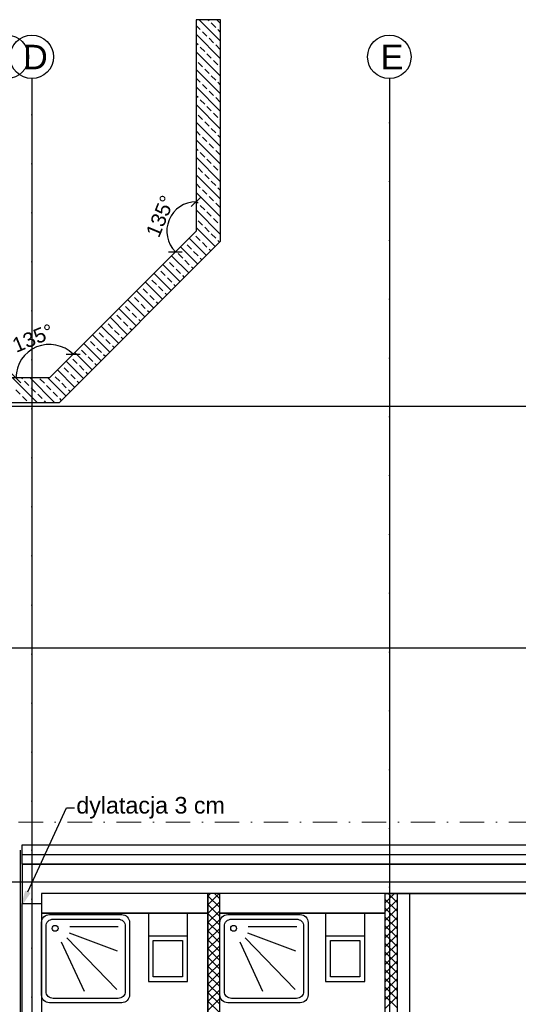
# Model space of a CAD drawing. Header units: millimetres. Extents: x -7023 to 53801, y 9849 to 33561.
# Tile 287 of 537: x 7809 to 8318, y 29731 to 30737. Entities that reach past the tile are written whole.
import ezdxf

# ---------------------------------------------------------------- set-up
doc = ezdxf.new("R2010")
doc.units = ezdxf.units.MM
doc.linetypes.add('DASHDOTX2', pattern=[2, 1, -0.5, 0, -0.5])
doc.layers.get('0').update_dxf_attribs({"lineweight": 9})
doc.layers.add('.IE_podklad', color=252, linetype='Continuous')
doc.layers.add('PROJEKT osie', color=251, linetype='DASHDOTX2', lineweight=9)
doc.styles.get("Standard").update_dxf_attribs({"font": 'arial.ttf'})
doc.linetypes.add('ZIGZAG', pattern='A,0.00254,-5.08,[131,ltypeshp.shx,S=5.08,R=0,X=-5.08,Y=0],-10.16,[131,ltypeshp.shx,S=5.08,R=180,X=5.08,Y=0],-5.08', length=20.32254)

# ---------------------------------------------------------------- blocks, each defined once
blk = doc.blocks.new('OSIE DOMKU')
at = {"layer": 'PROJEKT osie', "ltscale": 25}
for p, q in [((-31428, 6227), (-31428, 4134.8)), ((-33195, 5891.6), (-29896, 5891.6)), ((-33195, 5466.6), (-29896, 5466.6)), ((-33195, 5405.6), (-30212.4, 5405.6))]:
    blk.add_line(p, q, dxfattribs=at)
at = {"layer": 'PROJEKT osie', "ltscale": 30}
blk.add_line((-31062.6, 6226.3), (-31062.6, 4137.1), dxfattribs=at)
at = {"layer": 'PROJEKT osie', "linetype": 'Continuous'}
for centre in [(-31453.5, 6248.6), (-31428, 6248.6), (-31062.6, 6248.6)]:
    blk.add_circle(centre, 22.2, dxfattribs=at)
at = {"layer": 'PROJEKT osie', "char_height": 25, "attachment_point": 1}
for s, insert, width in [('D', (-31436.9, 6261), 492.116), ('E', (-31071.5, 6261), 28.914), ('E', (-31071.5, 6261), 492.116)]:
    blk.add_mtext(s, dxfattribs=dict(at, insert=insert, width=width))
blk = doc.blocks.new('_Oblique')
at = {"color": 0, "linetype": 'ByBlock', "lineweight": -2}
blk.add_line((-0.5, -0.5), (0.5, 0.5), dxfattribs=at)

msp = doc.modelspace()

# ---------------------------------------------------------------- linework, layer by layer
at = {"layer": '.IE_podklad'}
for p, q in [((8014.1, 30737.4), (7989.1, 30737.4)), ((7989.1, 30737.4), (7989.1, 30521.4)), ((7993.3, 30727.4), (7989.1, 30731.6)), ((8014.1, 30715.5), (7992.2, 30737.4)), ((8002.2, 30736.3), (8001.1, 30737.4)), ((8009, 30729.6), (8004.5, 30734.1)), ((8014.1, 30733.5), (8010.1, 30737.4)), ((8014.1, 30511.1), (8014.1, 30737.4)), ((8014.1, 30697.6), (7989.1, 30722.6)), ((8000, 30720.6), (7995.5, 30725.1)), ((8014.1, 30724.5), (8011.2, 30727.4)), ((7991, 30711.6), (7989.1, 30713.6)), ((7997.8, 30704.9), (7993.3, 30709.4)), ((8006.7, 30713.9), (8002.2, 30718.4)), ((8013.5, 30707.1), (8009, 30711.6)), ((8014.1, 30679.6), (7989.1, 30704.6)), ((8004.5, 30698.2), (8000, 30702.7)), ((7995.5, 30689.2), (7991, 30693.7)), ((8011.2, 30691.4), (8006.7, 30695.9)), ((8014.1, 30688.6), (8013.5, 30689.2)), ((8014.1, 30661.7), (7989.1, 30686.7)), ((8002.2, 30682.5), (7997.8, 30686.9)), ((8009, 30675.7), (8004.5, 30680.2)), ((7993.3, 30673.5), (7989.1, 30677.7)), ((8014.1, 30643.7), (7989.1, 30668.7)), ((8000, 30666.7), (7995.5, 30671.2)), ((8014.1, 30670.6), (8011.2, 30673.5)), ((7991, 30657.8), (7989.1, 30659.7)), ((8006.7, 30660), (8002.2, 30664.5)), ((8014.1, 30625.7), (7989.1, 30650.7)), ((7997.8, 30651), (7993.3, 30655.5)), ((8004.5, 30644.3), (8000, 30648.8)), ((8013.5, 30653.3), (8009, 30657.8)), ((7995.5, 30635.3), (7991, 30639.8)), ((8011.2, 30637.6), (8006.7, 30642)), ((8014.1, 30607.8), (7989.1, 30632.8)), ((8002.2, 30628.6), (7997.8, 30633.1)), ((8014.1, 30634.7), (8013.5, 30635.3)), ((7993.3, 30619.6), (7989.1, 30623.8)), ((8009, 30621.8), (8004.5, 30626.3)), ((8014.1, 30616.8), (8011.2, 30619.6)), ((8014.1, 30589.8), (7989.1, 30614.8)), ((8000, 30612.9), (7995.5, 30617.3)), ((8006.7, 30606.1), (8002.2, 30610.6)), ((7991, 30603.9), (7989.1, 30605.8)), ((7997.8, 30597.1), (7993.3, 30601.6)), ((8013.5, 30599.4), (8009, 30603.9)), ((8014.1, 30571.9), (7989.1, 30596.9)), ((8004.5, 30590.4), (8000, 30594.9)), ((8011.2, 30583.7), (8006.7, 30588.2)), ((8014.1, 30553.9), (7989.1, 30578.9)), ((7995.5, 30581.4), (7991, 30585.9)), ((8002.2, 30574.7), (7997.8, 30579.2)), ((8014.1, 30580.8), (8013.5, 30581.4)), ((7993.3, 30565.7), (7989.1, 30569.9)), ((8009, 30568), (8004.5, 30572.4)), ((8014.1, 30535.9), (7989.1, 30560.9)), ((8000, 30559), (7995.5, 30563.5)), ((8014.1, 30562.9), (8011.2, 30565.7)), ((7991, 30550), (7989.1, 30552)), ((7997.8, 30543.3), (7993.3, 30547.7)), ((8006.7, 30552.2), (8002.2, 30556.7)), ((8013.5, 30545.5), (8009, 30550)), ((8014.1, 30518), (7989.1, 30543)), ((8004.5, 30536.5), (8000, 30541)), ((7995.5, 30527.5), (7991, 30532)), ((8011.2, 30529.8), (8006.7, 30534.3)), ((7989.1, 30521.4), (7839.1, 30371.4)), ((7986.5, 30518.6), (7986.4, 30518.7)), ((8008.5, 30505.6), (7989.1, 30525)), ((8002.2, 30520.8), (7997.8, 30525.3)), ((8009, 30514.1), (8004.5, 30518.6)), ((8014.1, 30527), (8013.5, 30527.5)), ((7849.4, 30346.4), (8014.1, 30511.1)), ((7977.6, 30509.6), (7977.4, 30509.8)), ((7999.5, 30496.6), (7981.9, 30514.3)), ((7993.3, 30511.8), (7988.8, 30516.3)), ((8000, 30505.1), (7995.5, 30509.6)), ((8013, 30510), (8011.2, 30511.8)), ((7968.6, 30500.6), (7968.4, 30500.8)), ((7975.3, 30493.9), (7970.8, 30498.4)), ((7990.6, 30487.6), (7972.9, 30505.3)), ((7984.3, 30502.8), (7979.8, 30507.3)), ((7991, 30496.1), (7986.5, 30500.6)), ((8004, 30501.1), (8002.2, 30502.8)), ((7959.6, 30491.6), (7959.4, 30491.8)), ((7966.3, 30484.9), (7961.8, 30489.4)), ((7981.6, 30478.6), (7963.9, 30496.3)), ((7982, 30487.1), (7977.6, 30491.6)), ((7995, 30492.1), (7993.3, 30493.9)), ((7963.6, 30460.7), (7945.9, 30478.3)), ((7950.6, 30482.6), (7950.4, 30482.8)), ((7957.3, 30475.9), (7952.9, 30480.4)), ((7972.6, 30469.6), (7954.9, 30487.3)), ((7973.1, 30478.2), (7968.6, 30482.6)), ((7986.1, 30483.1), (7984.3, 30484.9)), ((7954.6, 30451.7), (7937, 30469.4)), ((7941.6, 30473.7), (7941.5, 30473.8)), ((7948.4, 30466.9), (7943.9, 30471.4)), ((7964.1, 30469.2), (7959.6, 30473.7)), ((7977.1, 30474.1), (7975.3, 30475.9)), ((7945.7, 30442.7), (7928, 30460.4)), ((7932.7, 30464.7), (7932.5, 30464.9)), ((7939.4, 30457.9), (7934.9, 30462.4)), ((7955.1, 30460.2), (7950.6, 30464.7)), ((7959.1, 30456.2), (7957.3, 30457.9)), ((7968.1, 30465.1), (7966.3, 30466.9)), ((7936.7, 30433.7), (7919, 30451.4)), ((7923.7, 30455.7), (7923.5, 30455.9)), ((7930.4, 30449), (7925.9, 30453.5)), ((7946.1, 30451.2), (7941.6, 30455.7)), ((7950.1, 30447.2), (7948.4, 30449)), ((7905.7, 30437.7), (7905.5, 30437.9)), ((7927.7, 30424.7), (7910, 30442.4)), ((7914.7, 30446.7), (7914.5, 30446.9)), ((7921.4, 30440), (7916.9, 30444.5)), ((7928.2, 30433.2), (7923.7, 30437.7)), ((7937.1, 30442.2), (7932.7, 30446.7)), ((7941.2, 30438.2), (7939.4, 30440)), ((7896.7, 30428.8), (7896.5, 30428.9)), ((7918.7, 30415.8), (7901, 30433.4)), ((7912.4, 30431), (7908, 30435.5)), ((7919.2, 30424.3), (7914.7, 30428.8)), ((7932.2, 30429.2), (7930.4, 30431)), ((7887.7, 30419.8), (7887.6, 30420)), ((7894.5, 30413), (7890, 30417.5)), ((7909.7, 30406.8), (7892.1, 30424.4)), ((7903.5, 30422), (7899, 30426.5)), ((7910.2, 30415.3), (7905.7, 30419.8)), ((7923.2, 30420.2), (7921.4, 30422)), ((7878.8, 30410.8), (7878.6, 30411)), ((7885.5, 30404.1), (7881, 30408.6)), ((7900.8, 30397.8), (7883.1, 30415.5)), ((7901.2, 30406.3), (7896.7, 30410.8)), ((7914.2, 30411.3), (7912.4, 30413)), ((7882.8, 30379.8), (7865.1, 30397.5)), ((7869.8, 30401.8), (7869.6, 30402)), ((7876.5, 30395.1), (7872, 30399.6)), ((7891.8, 30388.8), (7874.1, 30406.5)), ((7892.2, 30397.3), (7887.7, 30401.8)), ((7905.2, 30402.3), (7903.5, 30404.1)), ((7873.8, 30370.9), (7856.1, 30388.5)), ((7860.8, 30392.8), (7860.6, 30393)), ((7867.5, 30386.1), (7863.1, 30390.6)), ((7883.3, 30388.3), (7878.8, 30392.8)), ((7896.3, 30393.3), (7894.5, 30395.1)), ((7864.8, 30361.9), (7847.2, 30379.5)), ((7851.8, 30383.9), (7851.6, 30384)), ((7858.6, 30377.1), (7854.1, 30381.6)), ((7874.3, 30379.4), (7869.8, 30383.9)), ((7878.3, 30375.3), (7876.5, 30377.1)), ((7887.3, 30384.3), (7885.5, 30386.1)), ((7839.1, 30371.4), (7165.1, 30371.4)), ((7826.4, 30346.4), (7801.4, 30371.4)), ((7811.4, 30370.4), (7810.4, 30371.4)), ((7818.2, 30363.7), (7813.7, 30368.1)), ((7844.3, 30346.4), (7819.3, 30371.4)), ((7833.9, 30365.9), (7829.4, 30370.4)), ((7855.9, 30352.9), (7837.3, 30371.4)), ((7842.8, 30374.9), (7842.7, 30375.1)), ((7849.6, 30368.1), (7845.1, 30372.6)), ((7865.3, 30370.4), (7860.8, 30374.9)), ((7869.3, 30366.4), (7867.5, 30368.1)), ((7809.2, 30354.7), (7804.7, 30359.2)), ((7824.9, 30356.9), (7820.4, 30361.4)), ((7840.6, 30359.2), (7836.1, 30363.7)), ((7847.3, 30352.4), (7842.8, 30356.9)), ((7856.3, 30361.4), (7851.8, 30365.9)), ((7860.3, 30357.4), (7858.6, 30359.2)), ((7815.9, 30347.9), (7811.4, 30352.4)), ((7831.6, 30350.2), (7827.1, 30354.7)), ((7835.4, 30346.4), (7833.9, 30347.9)), ((7851.4, 30348.4), (7849.6, 30350.2)), ((7165.1, 30346.4), (7849.4, 30346.4)), ((7811.1, 29874.4), (7811.1, 29894.4)), ((7811.1, 29894.4), (8912.1, 29894.4)), ((8900.1, 29874.4), (7811.1, 29874.4)), ((7811.1, 29874.4), (7811.1, 29834.4)), ((7811.1, 29874.4), (7836.1, 29874.4)), ((8207, 29874.4), (8182, 29874.4)), ((8182, 29844.4), (7831.1, 29844.4)), ((7831.1, 29844.4), (7831.1, 29600.9)), ((8182.1, 29844.4), (7836.1, 29844.4)), ((8001.1, 29841.8), (8003.6, 29844.4)), ((8001.1, 29832.9), (8012.6, 29844.4)), ((8013.1, 29839.1), (8007.8, 29844.4)), ((8013.1, 29600.9), (8013.1, 29844.4)), ((8182, 29844.4), (8182, 29604.4)), ((8182, 29843.6), (8182.8, 29844.4)), ((8182, 29834.6), (8191.8, 29844.4)), ((8194.5, 29835.3), (8185.4, 29844.4)), ((8194.5, 29844.3), (8194.4, 29844.4)), ((8194.5, 29844.4), (8194.5, 29604.4)), ((8518.1, 29844.4), (8207.1, 29844.4)), ((7811.1, 29834.4), (7831.1, 29834.4)), ((7811.1, 29234.9), (7811.1, 29834.4)), ((8013.1, 29830.1), (8001.1, 29842.1)), ((8001.1, 29823.9), (8013.1, 29835.9)), ((8194.5, 29826.3), (8182, 29838.8)), ((8182, 29825.6), (8194.5, 29838.1)), ((8013.1, 29821.1), (8001.1, 29833.1)), ((8001.1, 29814.9), (8013.1, 29826.9)), ((8013.1, 29812.2), (8001.1, 29824.2)), ((8194.5, 29817.3), (8182, 29829.8)), ((8182, 29816.6), (8194.5, 29829.1)), ((8001.1, 29805.9), (8013.1, 29817.9)), ((8013.1, 29803.2), (8001.1, 29815.2)), ((8194.5, 29808.3), (8182, 29820.8)), ((8182, 29807.6), (8194.5, 29820.1)), ((8001.1, 29796.9), (8013.1, 29808.9)), ((8013.1, 29794.2), (8001.1, 29806.2)), ((8194.5, 29799.4), (8182, 29811.9)), ((8182, 29798.7), (8194.5, 29811.2)), ((8001.1, 29788), (8013.1, 29800)), ((8013.1, 29785.2), (8001.1, 29797.2)), ((8194.5, 29790.4), (8182, 29802.9)), ((8182, 29789.7), (8194.5, 29802.2)), ((8194.5, 29781.4), (8182, 29793.9)), ((8182, 29780.7), (8194.5, 29793.2)), ((8001.1, 29779), (8013.1, 29791)), ((8013.1, 29776.2), (8001.1, 29788.2)), ((8194.5, 29772.4), (8182, 29784.9)), ((8182, 29771.7), (8194.5, 29784.2)), ((8001.1, 29770), (8013.1, 29782)), ((8013.1, 29767.3), (8001.1, 29779.3)), ((8001.1, 29761), (8013.1, 29773)), ((8194.5, 29763.4), (8182, 29775.9)), ((8182, 29762.7), (8194.5, 29775.2)), ((8013.1, 29758.3), (8001.1, 29770.3)), ((8001.1, 29752), (8013.1, 29764)), ((8194.5, 29754.5), (8182, 29767)), ((8182, 29753.8), (8194.5, 29766.3)), ((8013.1, 29749.3), (8001.1, 29761.3)), ((8001.1, 29743.1), (8013.1, 29755.1)), ((8194.5, 29745.5), (8182, 29758)), ((8182, 29744.8), (8194.5, 29757.3)), ((8013.1, 29740.3), (8001.1, 29752.3)), ((8001.1, 29734.1), (8013.1, 29746.1)), ((8013.1, 29731.3), (8001.1, 29743.3)), ((8194.5, 29736.5), (8182, 29749)), ((8182, 29735.8), (8194.5, 29748.3)), ((8001.1, 29725.1), (8013.1, 29737.1)), ((8013.1, 29722.4), (8001.1, 29734.4)), ((8194.5, 29727.5), (8182, 29740)), ((8182, 29726.8), (8194.5, 29739.3))]:
    msp.add_line(p, q, dxfattribs=at)
at = {"layer": '.IE_podklad', "ltscale": 25}
for p, q in [((7821.1, 30677.8), (7821.1, 28585.6)), ((6054.1, 30342.4), (9353.1, 30342.4)), ((6054.1, 30095.4), (9353.1, 30095.4)), ((6054.1, 29856.4), (9036.7, 29856.4))]:
    msp.add_line(p, q, dxfattribs=at)
at = {"layer": '.IE_podklad', "ltscale": 30}
msp.add_line((8186.5, 30677.1), (8186.5, 28587.9), dxfattribs=at)
at = {"layer": '.IE_podklad', "linetype": 'ByBlock', "lineweight": -2}
msp.add_line((7856.6, 29932.2), (7864.6, 29932.2), dxfattribs=at)
at = {"layer": '.IE_podklad', "linetype": 'ZIGZAG', "ltscale": 0.1}
msp.add_line((7809.5, 29235), (7809.5, 29888.9), dxfattribs=at)
at = {"layer": '.IE_podklad', "linetype": 'ZIGZAG'}
msp.add_line((7811.1, 29884.4), (8912.1, 29884.4), dxfattribs=at)
at = {"layer": '.IE_podklad', "lineweight": 35}
for p, q in [((8900.1, 29874.4), (7836, 29874.4)), ((8207, 29874.4), (8182, 29874.4)), ((8001.1, 29844.4), (8001.1, 29600.9)), ((8182, 29844.4), (8194.5, 29844.4)), ((8207, 29844.4), (8194.5, 29844.4)), ((8194.5, 29844.4), (8194.5, 29844.4)), ((8518.1, 29844.4), (8207, 29844.4)), ((8000.5, 29824.4), (7831, 29824.4)), ((8182, 29824.4), (8013, 29824.4))]:
    msp.add_line(p, q, dxfattribs=at)
at = {"layer": '.IE_podklad', "ltscale": 0.5}
msp.add_line((8207, 29844.4), (8207, 29604.4), dxfattribs=at)
at = {"layer": '.IE_podklad', "linetype": 'ByBlock', "lineweight": -2}
msp.add_lwpolyline([(7817.1, 29846.2), (7856.6, 29932.2)], dxfattribs=at)
at = {"layer": '.IE_podklad'}
for points in [[(7980.2, 29754.4), (7980.2, 29824.4), (7940.2, 29824.4), (7940.2, 29754.4)], [(7940.2, 29824.4), (7940.2, 29801.3), (7980.2, 29801.3), (7980.2, 29824.4)], [(8161.4, 29754.4), (8161.4, 29824.4), (8121.4, 29824.4), (8121.4, 29754.4)], [(8121.4, 29824.4), (8121.4, 29801.3), (8161.4, 29801.3), (8161.4, 29824.4)], [(7945.2, 29759.4), (7945.2, 29796.3), (7975.2, 29796.3), (7975.2, 29759.4)], [(8126.4, 29759.4), (8126.4, 29796.3), (8156.4, 29796.3), (8156.4, 29759.4)]]:
    msp.add_lwpolyline(points, close=True, dxfattribs=at)
for points in [[(7921, 29814.9), (7921, 29740.9, -0.414214), (7913, 29732.9), (7839, 29732.9, -0.414214), (7831, 29740.9), (7831, 29814.9, -0.414214), (7839, 29822.9), (7913, 29822.9, -0.414214)], [(7916.6, 29811.1), (7916.6, 29744.5, -0.414214), (7909.4, 29737.3), (7842.8, 29737.3, -0.414214), (7835.6, 29744.5), (7835.6, 29811.1, -0.414214), (7842.8, 29818.3), (7909.4, 29818.3, -0.414214)], [(8103.4, 29814.9), (8103.4, 29740.9, -0.414214), (8095.4, 29732.9), (8021.4, 29732.9, -0.414214), (8013.4, 29740.9), (8013.4, 29814.9, -0.414214), (8021.4, 29822.9), (8095.4, 29822.9, -0.414214)], [(8098.9, 29811.1), (8098.9, 29744.5, -0.414214), (8091.7, 29737.3), (8025.1, 29737.3, -0.414214), (8017.9, 29744.5), (8017.9, 29811.1, -0.414214), (8025.1, 29818.3), (8091.7, 29818.3, -0.414214)]]:
    msp.add_lwpolyline(points, format="xyb", close=True, dxfattribs=at)
for points in [[(7859.2, 29804.3), (7908.4, 29785.8)], [(7859.9, 29810.9), (7909.4, 29810.9)], [(8041.6, 29804.3), (8090.7, 29785.8)], [(8042.3, 29810.9), (8091.8, 29810.9)], [(7851.2, 29795.2), (7874.5, 29744.6)], [(7856.8, 29799.1), (7908, 29746.4)], [(8033.6, 29795.2), (8056.9, 29744.6)], [(8039.1, 29799.1), (8090.4, 29746.4)]]:
    msp.add_lwpolyline(points, dxfattribs=at)
at = {"layer": '.IE_podklad', "linetype": 'Continuous'}
for centre in [(7795.6, 30699.4), (7821.1, 30699.4), (8186.5, 30699.4)]:
    msp.add_circle(centre, 22.2, dxfattribs=at)
at = {"layer": '.IE_podklad'}
for centre in [(7844.9, 29808.9), (8027.3, 29808.9)]:
    msp.add_circle(centre, 2.96, dxfattribs=at)
for centre, radius, start, end in [((7989.1, 30521.4), 30, 90, 225), ((7839.1, 30371.4), 34.2, 45, 180)]:
    msp.add_arc(centre, radius, start, end, dxfattribs=at)
msp.add_solid([(7819.8, 29845), (7809.5, 29829.9), (7814.3, 29847.5)], dxfattribs=at)

# ---------------------------------------------------------------- block references
msp.add_blockref('OSIE DOMKU', (39249.1, 24450.8), dxfattribs=at)
at = {"layer": '.IE_podklad', "xscale": 10, "yscale": 10, "zscale": 10}
for p, rotation in [((7989.1, 30551.5), 4.033909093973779e-08), ((7967.8, 30500.2), 315.0000000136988), ((7863.3, 30395.6), 315.0000000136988), ((7804.8, 30371.4), 269.9999999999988)]:
    msp.add_blockref('_Oblique', p, dxfattribs=dict(at, rotation=rotation))

# ---------------------------------------------------------------- texts
at = {"layer": '.IE_podklad', "char_height": 25, "attachment_point": 1}
for s, insert, width in [('D', (7812.2, 30711.8), 492.116), ('E', (8177.6, 30711.8), 28.914), ('E', (8177.6, 30711.8), 492.116)]:
    msp.add_mtext(s, dxfattribs=dict(at, insert=insert, width=width))
at = {"layer": '.IE_podklad', "char_height": 15, "attachment_point": 5}
for insert, rotation in [((7952.4, 30536.6), 67.5), ((7822.3, 30412), 22.5)]:
    msp.add_mtext('\\A1;135%%d', dxfattribs=dict(at, insert=insert, rotation=rotation))
at = {"layer": '.IE_podklad', "insert": (7866.6, 29943.2), "char_height": 17, "attachment_point": 1}
msp.add_mtext('dylatacja 3 cm', dxfattribs=at)

doc.saveas('drawing.dxf')
